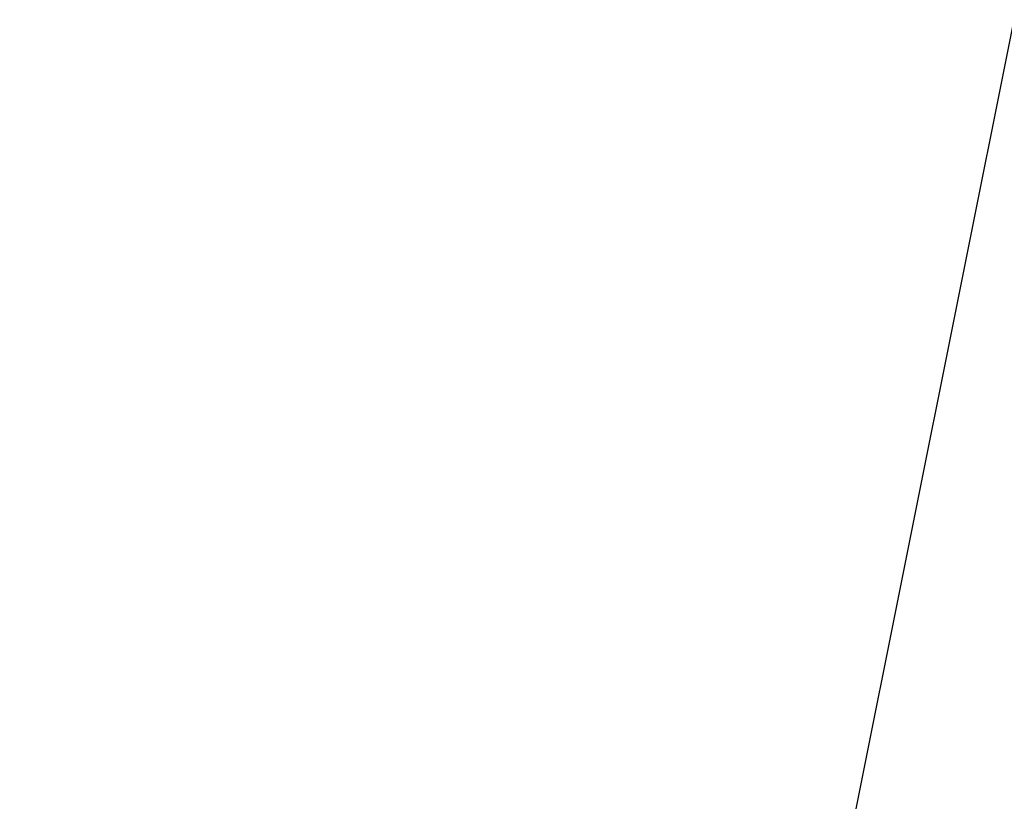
# Model space of a CAD drawing. Header units: millimetres. Extents: x -491 to 2059, y -393 to 795.
# Tile 286 of 323: x 1409 to 1465, y 127 to 171. Entities that reach past the tile are written whole.
import ezdxf

# ---------------------------------------------------------------- set-up
doc = ezdxf.new("R2010")
doc.units = ezdxf.units.MM
doc.header["$LTSCALE"] = 462.55
doc.layers.get('0').update_dxf_attribs({"linetype": 'CONTINUOUS'})
for name, color, linetype in [('DR1SM11A1001_ABL95', 7, 'CONTINUOUS'), ('DR1SM11P1003_PBL96', 7, 'CONTINUOUS'), ('오른쪽_7_VBL87', 7, 'CONTINUOUS')]:
    doc.layers.add(name, color=color, linetype=linetype)

# ---------------------------------------------------------------- blocks, each defined once
blk = doc.blocks.new('DR1SM11P1003_PBL96', base_point=(2988.4, 1059.51))
at = {"layer": 'DR1SM11P1003_PBL96', "color": 7}
blk.add_line((2715.25, 1408.75), (2575.06, 708.75), dxfattribs=at)
blk = doc.blocks.new('DR1SM11A1001_ABL95', base_point=(2988.4, 1064.51))
at = {"layer": 'DR1SM11P1003_PBL96'}
blk.add_blockref('DR1SM11P1003_PBL96', (2988.4, 1059.51), dxfattribs=at)
blk = doc.blocks.new('오른쪽_7_VBL87', base_point=(2988.4, 1104.51))
at = {"layer": 'DR1SM11A1001_ABL95'}
blk.add_blockref('DR1SM11A1001_ABL95', (2988.4, 1064.51), dxfattribs=at)
blk = doc.blocks.new('EEEEE')
at = {"layer": '오른쪽_7_VBL87'}
blk.add_blockref('오른쪽_7_VBL87', (2988.396, 1104.509), dxfattribs=at)

msp = doc.modelspace()

# ---------------------------------------------------------------- block references
at = {"xscale": 0.4, "yscale": 0.4, "zscale": 0.4}
msp.add_blockref('EEEEE', (379.168, -392.534), dxfattribs=at)

doc.saveas('drawing.dxf')
